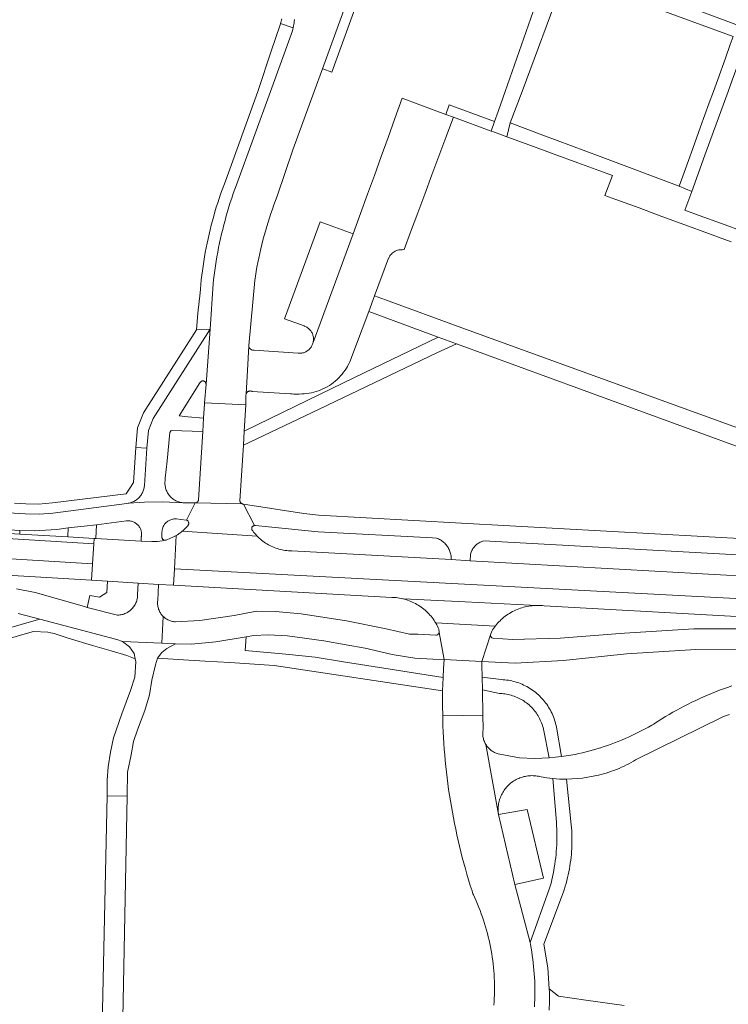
# Model space of a CAD drawing. Extents: x 146402 to 164798, y 455483 to 464134.
# Tile 461 of 575: x 158660 to 158764, y 460866 to 461011. Entities that reach past the tile are written whole.
import ezdxf

# ---------------------------------------------------------------- set-up
doc = ezdxf.new("R2010")
doc.units = 0
doc.header["$LTSCALE"] = 0.2
for name, color, linetype, lineweight in [('B-XX-VH-VERHARDING_ASFALT-GV', 252, 'CONTINUOUS', 18), ('B-XX-VH-VERHARDING_BETONSTRAATSTEEN-GV', 252, 'CONTINUOUS', 18), ('B-XX-VH-VERHARDING_FUNDERING_ZAND-GV', 252, 'CONTINUOUS', 18), ('B-XX-VH-VERHARDING_HALFVERHARDING-GV', 252, 'CONTINUOUS', 18), ('B-XX-VH-VERHARDING_STRAATBAKSTEEN-GV', 252, 'CONTINUOUS', 18), ('B-XX-VH-VERHARDING_TEGEL-GV', 252, 'CONTINUOUS', 18)]:
    doc.layers.add(name, color=color, linetype=linetype, lineweight=lineweight)

msp = doc.modelspace()

# ---------------------------------------------------------------- linework, layer by layer
at = {"layer": 'B-XX-VH-VERHARDING_ASFALT-GV'}
for points in [[(158655.778, 460935.87), (158659.79, 460935.62), (158661.858, 460935.584), (158665.177, 460935.76), (158666.869, 460935.996), (158669.198, 460936.224), (158671.039, 460936.442), (158675.422, 460937.037), (158675.548, 460937.046), (158675.675, 460937.047), (158675.801, 460937.04), (158675.927, 460937.025), (158676.051, 460937.002), (158676.174, 460936.971), (158676.294, 460936.933), (158676.412, 460936.887), (158676.527, 460936.833), (158676.638, 460936.773), (158676.745, 460936.705), (158676.848, 460936.631), (158676.945, 460936.551), (158677.038, 460936.465), (158677.125, 460936.373), (158677.205, 460936.275), (158677.28, 460936.173), (158677.348, 460936.067), (158677.409, 460935.956), (158677.463, 460935.841), (158677.509, 460935.724), (158677.548, 460935.603), (158677.58, 460935.481), (158677.603, 460935.356), (158677.619, 460935.231), (158677.626, 460935.105), (158677.626, 460934.978), (158677.618, 460934.852), (158677.602, 460934.726), (158677.592, 460934.672), (158677.547, 460934.026), (158679.132, 460933.982), (158679.976, 460934.017), (158680.639, 460934.072), (158681.11, 460934.174), (158681.046, 460934.179), (158680.982, 460934.192), (158680.92, 460934.212), (158680.862, 460934.239), (158680.807, 460934.274), (158680.757, 460934.315), (158680.712, 460934.362), (158680.674, 460934.414), (158680.642, 460934.47), (158680.617, 460934.53), (158680.6, 460934.593), (158680.59, 460934.657), (158680.589, 460934.722), (158680.621, 460935.422), (158680.625, 460935.489), (158680.637, 460935.614), (158680.658, 460935.738), (158680.687, 460935.859), (158680.723, 460935.979), (158680.767, 460936.097), (158680.819, 460936.211), (158680.877, 460936.322), (158680.943, 460936.429), (158681.015, 460936.532), (158681.093, 460936.629), (158681.178, 460936.722), (158681.268, 460936.809), (158681.364, 460936.89), (158681.465, 460936.964), (158681.57, 460937.033), (158681.679, 460937.094), (158681.792, 460937.148), (158681.909, 460937.195), (158682.028, 460937.234), (158682.149, 460937.266), (158682.272, 460937.29), (158682.396, 460937.306), (158682.521, 460937.314), (158682.647, 460937.314), (158682.772, 460937.306), (158683.376, 460937.243), (158684.226, 460937.139), (158685.47, 460939.652), (158683.909, 460939.668), (158683.827, 460939.671), (158683.675, 460939.682), (158680.758, 460939.804), (158678.073, 460939.742), (158675.686, 460939.604), (158675.639, 460939.596), (158675.489, 460939.576), (158664.586, 460938.144), (158662.581, 460938.008), (158660.57, 460938.036), (158541.495, 460945.213)], [(158802.586, 460932.39), (158724.567, 460936.697), (158703.597, 460937.851), (158701.434, 460938.125), (158692.581, 460939.48), (158694.2, 460936.343), (158694.26, 460936.344), (158694.32, 460936.337), (158694.331, 460936.335), (158696.268, 460936.171), (158703.528, 460935.396), (158720.295, 460934.549), (158720.893, 460934.487), (158721.043, 460934.431), (158721.19, 460934.369), (158721.334, 460934.298), (158721.475, 460934.221), (158721.611, 460934.137), (158721.742, 460934.046), (158721.87, 460933.948), (158721.992, 460933.845), (158722.108, 460933.735), (158722.22, 460933.62), (158722.325, 460933.499), (158722.424, 460933.373), (158722.516, 460933.243), (158722.603, 460933.108), (158722.682, 460932.968), (158722.754, 460932.825), (158722.819, 460932.679), (158722.876, 460932.53), (158722.926, 460932.377), (158722.969, 460932.223), (158723.003, 460932.067), (158723.03, 460931.909), (158723.049, 460931.75), (158723.059, 460931.59), (158723.062, 460931.43), (158723.061, 460931.361), (158725.817, 460931.153), (158725.901, 460932.156), (158725.939, 460932.295), (158725.984, 460932.432), (158726.037, 460932.566), (158726.097, 460932.697), (158726.165, 460932.824), (158726.239, 460932.948), (158726.32, 460933.067), (158726.408, 460933.182), (158726.501, 460933.291), (158726.601, 460933.395), (158726.707, 460933.494), (158726.817, 460933.586), (158726.933, 460933.672), (158727.053, 460933.752), (158727.177, 460933.824), (158727.306, 460933.89), (158727.438, 460933.949), (158727.572, 460934), (158727.71, 460934.044), (158727.848, 460934.079), (158727.851, 460934.08), (158727.854, 460934.08), (158802.286, 460929.969)], [(158581.01, 460933.609), (158670.299, 460928.317), (158670.441, 460930.722), (158570.468, 460936.85)], [(158837.741, 460924.9), (158725.817, 460931.153), (158723.061, 460931.361), (158699.663, 460932.62), (158699.424, 460932.625), (158699.186, 460932.638), (158698.948, 460932.659), (158698.711, 460932.689), (158698.475, 460932.726), (158698.24, 460932.771), (158698.007, 460932.823), (158697.776, 460932.884), (158697.547, 460932.952), (158697.321, 460933.028), (158697.097, 460933.111), (158696.876, 460933.202), (158696.659, 460933.3), (158696.444, 460933.405), (158696.234, 460933.518), (158696.027, 460933.637), (158695.824, 460933.764), (158695.626, 460933.897), (158695.432, 460934.037), (158695.243, 460934.183), (158695.059, 460934.335), (158694.88, 460934.493), (158694.707, 460934.658), (158694.564, 460934.802), (158683.603, 460935.504), (158683.457, 460935.385), (158683.277, 460935.249), (158683.092, 460935.118), (158682.902, 460934.995), (158682.709, 460934.878), (158682.698, 460934.872), (158682.446, 460929.997), (158889.651, 460919.025)], [(158889.651, 460919.025), (158682.446, 460929.997), (158682.322, 460927.584), (158714.367, 460925.809), (158714.466, 460925.806), (158714.714, 460925.792), (158714.962, 460925.77), (158715.208, 460925.74), (158715.454, 460925.703), (158715.698, 460925.657), (158715.941, 460925.604), (158716.061, 460925.573), (158725.126, 460925.137), (158734.663, 460924.677), (158735.553, 460924.626), (158735.675, 460924.628), (158735.927, 460924.626), (158736.178, 460924.617), (158736.429, 460924.599), (158736.68, 460924.573), (158789.63, 460921.612)], [(158659.502, 460923.436), (158662.687, 460922.599), (158674.022, 460919.622), (158674.812, 460919.319), (158680.617, 460919.08), (158680.795, 460923.02), (158680.763, 460923.051), (158680.661, 460923.159), (158680.566, 460923.273), (158680.477, 460923.392), (158680.395, 460923.516), (158680.319, 460923.643), (158680.25, 460923.775), (158680.189, 460923.91), (158680.135, 460924.048), (158680.088, 460924.189), (158680.049, 460924.333), (158680.018, 460924.478), (158679.995, 460924.624), (158679.979, 460924.772), (158679.972, 460924.92), (158679.973, 460925.069), (158679.981, 460925.217), (158679.998, 460925.366), (158680.094, 460927.707), (158677.146, 460927.911), (158677.054, 460926.224), (158677.05, 460926.069), (158677.039, 460925.913), (158677.019, 460925.759), (158676.992, 460925.606), (158676.956, 460925.455), (158676.913, 460925.305), (158676.863, 460925.158), (158676.805, 460925.014), (158676.739, 460924.873), (158676.666, 460924.736), (158676.587, 460924.602), (158676.5, 460924.473), (158676.407, 460924.348), (158676.308, 460924.229), (158676.203, 460924.114), (158676.092, 460924.005), (158675.975, 460923.902), (158675.854, 460923.805), (158675.727, 460923.715), (158675.597, 460923.631), (158675.462, 460923.554), (158675.323, 460923.484), (158675.181, 460923.421), (158675.035, 460923.366), (158674.887, 460923.318), (158674.737, 460923.278), (158674.585, 460923.245), (158674.431, 460923.221), (158674.277, 460923.204), (158674.122, 460923.196), (158674.095, 460923.195), (158669.66, 460924.339), (158669.241, 460924.447), (158662.005, 460926.518), (158659.26, 460927.037)], [(158765.21, 460921.198), (158758.652, 460921.202), (158748.492, 460920.539), (158739.057, 460919.823), (158732.04, 460919.617), (158729.208, 460919.829), (158729.198, 460919.831), (158729.139, 460919.845), (158729.082, 460919.867), (158729.028, 460919.896), (158728.979, 460919.931), (158728.934, 460919.973), (158728.896, 460920.021), (158728.864, 460920.073), (158728.839, 460920.128), (158728.822, 460920.187), (158728.813, 460920.247), (158728.811, 460920.308), (158727.543, 460916.422), (158732.42, 460916.182), (158739.525, 460916.563), (158748.796, 460917.535), (158758.971, 460918.164), (158765.477, 460918.102)]]:
    msp.add_lwpolyline(points, dxfattribs=at)
for points in [[(158541.291, 460941.572), (158535.186, 460942.021), (158533.462, 460941.987), (158527.421, 460941.85), (158527.579, 460939.155), (158530.867, 460939.236), (158535.279, 460939.269), (158539.691, 460939.228), (158544.102, 460939.112), (158548.51, 460938.921), (158552.914, 460938.656), (158557.314, 460938.316), (158561.707, 460937.901), (158566.092, 460937.413), (158570.468, 460936.85), (158670.441, 460930.722), (158670.614, 460933.661), (158661.924, 460934.192)], [(158692.378, 460939.521), (158685.47, 460939.652), (158684.226, 460937.139), (158684.26, 460937.124), (158684.315, 460937.093), (158684.366, 460937.056), (158684.412, 460937.012), (158684.453, 460936.962), (158684.486, 460936.909), (158684.513, 460936.851), (158684.532, 460936.79), (158684.543, 460936.728), (158684.547, 460936.664), (158684.542, 460936.601), (158684.529, 460936.539), (158684.509, 460936.479), (158684.482, 460936.421), (158684.447, 460936.368), (158684.409, 460936.309), (158684.28, 460936.159), (158684.126, 460935.993), (158683.967, 460935.832), (158683.802, 460935.677), (158683.632, 460935.528), (158683.603, 460935.504), (158694.564, 460934.802), (158694.539, 460934.828), (158694.377, 460935.003), (158694.221, 460935.184), (158694.071, 460935.37), (158693.928, 460935.561), (158693.894, 460935.608), (158693.874, 460935.622), (158693.841, 460935.673), (158693.816, 460935.727), (158693.798, 460935.784), (158693.787, 460935.844), (158693.785, 460935.904), (158693.79, 460935.964), (158693.804, 460936.022), (158693.825, 460936.078), (158693.853, 460936.132), (158693.888, 460936.18), (158693.93, 460936.224), (158693.976, 460936.262), (158694.028, 460936.293), (158694.083, 460936.318), (158694.141, 460936.334), (158694.2, 460936.343), (158692.581, 460939.48), (158692.567, 460939.48), (158692.503, 460939.486), (158692.439, 460939.5)], [(158725.126, 460925.137), (158716.061, 460925.573), (158716.182, 460925.543), (158716.42, 460925.474), (158716.657, 460925.397), (158716.891, 460925.313), (158717.122, 460925.222), (158717.35, 460925.122), (158717.574, 460925.016), (158717.795, 460924.903), (158718.013, 460924.782), (158718.226, 460924.655), (158718.435, 460924.521), (158718.64, 460924.38), (158718.84, 460924.232), (158719.035, 460924.079), (158719.225, 460923.919), (158719.41, 460923.753), (158719.589, 460923.581), (158719.763, 460923.403), (158719.931, 460923.22), (158720.093, 460923.032), (158720.249, 460922.838), (158720.399, 460922.64), (158720.542, 460922.437), (158720.678, 460922.229), (158720.787, 460922.052), (158729.509, 460921.597), (158729.543, 460921.641), (158729.703, 460921.835), (158729.869, 460922.025), (158730.041, 460922.209), (158730.219, 460922.387), (158730.402, 460922.56), (158730.591, 460922.726), (158730.785, 460922.887), (158730.984, 460923.041), (158731.188, 460923.189), (158731.396, 460923.33), (158731.609, 460923.465), (158731.826, 460923.593), (158732.047, 460923.714), (158732.271, 460923.828), (158732.499, 460923.935), (158732.731, 460924.034), (158732.965, 460924.126), (158733.202, 460924.21), (158733.442, 460924.287), (158733.684, 460924.357), (158733.928, 460924.418), (158734.174, 460924.472), (158734.422, 460924.518), (158734.671, 460924.556), (158734.921, 460924.586), (158735.172, 460924.608), (158735.423, 460924.622), (158735.553, 460924.626), (158734.663, 460924.677)], [(158697.289, 460923.746), (158694.501, 460923.761), (158691.215, 460923.143), (158686.168, 460922.394), (158682.619, 460922.23), (158682.471, 460922.24), (158682.323, 460922.258), (158682.177, 460922.283), (158682.033, 460922.317), (158681.89, 460922.358), (158681.75, 460922.407), (158681.613, 460922.463), (158681.478, 460922.527), (158681.348, 460922.598), (158681.221, 460922.676), (158681.099, 460922.76), (158680.982, 460922.851), (158680.87, 460922.948), (158680.795, 460923.02), (158680.617, 460919.08), (158682.4, 460919.006), (158682.592, 460919.003), (158684.975, 460918.968), (158688.537, 460919.308), (158692.971, 460920.037), (158694.102, 460920.224), (158696.221, 460920.295), (158699.031, 460920.185), (158704.353, 460919.43), (158707.638, 460918.862), (158710.438, 460918.378), (158714.41, 460917.45), (158717.736, 460916.898), (158720.347, 460916.761), (158722.009, 460916.685), (158721.288, 460920.678), (158721.273, 460920.615), (158721.249, 460920.555), (158721.219, 460920.499), (158721.181, 460920.446), (158721.137, 460920.399), (158721.088, 460920.357), (158721.034, 460920.322), (158720.976, 460920.293), (158720.915, 460920.273), (158720.852, 460920.259), (158720.788, 460920.254), (158718.157, 460920.414), (158716.941, 460920.433), (158713.509, 460921.186), (158707.714, 460922.383), (158701.032, 460923.399)], [(158729.509, 460921.597), (158720.787, 460922.052), (158720.808, 460922.017), (158720.931, 460921.801), (158721.047, 460921.581), (158721.155, 460921.358), (158721.257, 460921.131), (158721.294, 460920.714), (158721.288, 460920.678), (158722.009, 460916.685), (158724.756, 460916.558), (158727.543, 460916.422), (158728.811, 460920.308), (158728.996, 460920.863), (158729.101, 460921.029), (158729.242, 460921.237), (158729.389, 460921.442)]]:
    msp.add_lwpolyline(points, close=True, dxfattribs=at)
at = {"layer": 'B-XX-VH-VERHARDING_BETONSTRAATSTEEN-GV'}
for points in [[(158687.081, 460957.06), (158687.692, 460965.148), (158679.321, 460952.028), (158678.666, 460950.281), (158678.377, 460947.676), (158678.046, 460942.222), (158678.041, 460942.161), (158678.023, 460942.011), (158677.997, 460941.862), (158677.964, 460941.714), (158677.922, 460941.569), (158677.874, 460941.425), (158677.817, 460941.285), (158677.753, 460941.148), (158677.682, 460941.014), (158677.604, 460940.884), (158677.52, 460940.759), (158677.428, 460940.638), (158677.331, 460940.522), (158677.227, 460940.412), (158677.118, 460940.307), (158677.004, 460940.208), (158676.884, 460940.115), (158676.76, 460940.029), (158676.631, 460939.949), (158676.499, 460939.877), (158676.362, 460939.811), (158676.223, 460939.753), (158676.08, 460939.702), (158675.935, 460939.659), (158675.788, 460939.623), (158675.686, 460939.604), (158678.073, 460939.742), (158680.758, 460939.804), (158683.675, 460939.682), (158683.523, 460939.701), (158683.373, 460939.728), (158683.225, 460939.762), (158683.078, 460939.805), (158682.934, 460939.855), (158682.793, 460939.913), (158682.655, 460939.977), (158682.521, 460940.049), (158682.39, 460940.128), (158682.264, 460940.214), (158682.143, 460940.306), (158682.026, 460940.405), (158681.915, 460940.509), (158681.81, 460940.62), (158681.71, 460940.735), (158681.617, 460940.856), (158681.53, 460940.981), (158681.45, 460941.111), (158681.376, 460941.244), (158681.31, 460941.382), (158681.251, 460941.522), (158681.2, 460941.666), (158681.156, 460941.812), (158681.12, 460941.96), (158681.091, 460942.11), (158681.071, 460942.261), (158681.058, 460942.413), (158681.054, 460942.565), (158681.058, 460942.718), (158681.069, 460942.87), (158681.101, 460943.296), (158681.395, 460945.837), (158681.77, 460949.993), (158681.947, 460950.281), (158686.603, 460950.11), (158686.723, 460952.087), (158684.391, 460952.3), (158683.157, 460952.413), (158686.193, 460957.273), (158686.198, 460957.283), (158686.227, 460957.337), (158686.263, 460957.385), (158686.306, 460957.429), (158686.353, 460957.467), (158686.405, 460957.499), (158686.461, 460957.523), (158686.52, 460957.539), (158686.58, 460957.548), (158686.641, 460957.549), (158686.701, 460957.542), (158686.761, 460957.527), (158686.817, 460957.505), (158686.87, 460957.475), (158686.919, 460957.439), (158686.963, 460957.396), (158687, 460957.348), (158687.031, 460957.296), (158687.055, 460957.24), (158687.072, 460957.181), (158687.08, 460957.121)], [(158692.936, 460954.024), (158686.865, 460954.324), (158686.849, 460954.162), (158686.723, 460952.087), (158686.603, 460950.11), (158685.998, 460940.131), (158685.988, 460940.069), (158685.97, 460940.006), (158685.944, 460939.946), (158685.912, 460939.889), (158685.872, 460939.837), (158685.827, 460939.791), (158685.776, 460939.75), (158685.72, 460939.716), (158685.661, 460939.688), (158685.599, 460939.668), (158685.535, 460939.656), (158685.47, 460939.652), (158692.378, 460939.521), (158692.319, 460939.55), (158692.265, 460939.585), (158692.216, 460939.627), (158692.171, 460939.675), (158692.134, 460939.728), (158692.102, 460939.785), (158692.079, 460939.846), (158692.062, 460939.909), (158692.054, 460939.973), (158692.565, 460948.111), (158692.695, 460950.187)], [(158541.547, 460942.043), (158537.506, 460942.067), (158535.186, 460942.021), (158541.291, 460941.572), (158661.924, 460934.192), (158670.614, 460933.661), (158670.66, 460934.434), (158666.785, 460934.663), (158659.758, 460935.078), (158655.745, 460935.315), (158641.877, 460936.135), (158633.857, 460936.609), (158621.757, 460937.325), (158613.661, 460937.803), (158601.87, 460938.5), (158593.814, 460938.976), (158581.773, 460939.688), (158573.699, 460940.166), (158561.878, 460940.864), (158553.813, 460941.341), (158549.097, 460941.62), (158541.586, 460942.041)], [(158659.79, 460935.62), (158655.778, 460935.87), (158655.745, 460935.315), (158659.758, 460935.078)], [(158682.446, 460929.997), (158682.698, 460934.872), (158682.511, 460934.768), (158682.309, 460934.665), (158682.104, 460934.569), (158681.896, 460934.481), (158681.253, 460934.193), (158681.239, 460934.189), (158681.175, 460934.178), (158681.11, 460934.174), (158680.639, 460934.072), (158679.976, 460934.017), (158679.132, 460933.982), (158677.547, 460934.026), (158670.901, 460934.419), (158670.66, 460934.434), (158670.614, 460933.661), (158670.441, 460930.722), (158670.299, 460928.317), (158672.637, 460928.178), (158677.146, 460927.911), (158680.094, 460927.707), (158682.322, 460927.584)], [(158680.617, 460919.08), (158674.812, 460919.319), (158675.84, 460918.533), (158676.517, 460917.576), (158676.672, 460916.815), (158676.77, 460916.336), (158676.658, 460914.11), (158675.98, 460912.157), (158674.71, 460908.713), (158673.498, 460905.186), (158673.075, 460903.129), (158672.708, 460900.96), (158672.593, 460899.011), (158672.563, 460896.708), (158675.512, 460896.677), (158675.58, 460900.188), (158676.078, 460902.715), (158676.462, 460904.694), (158677.023, 460906.377), (158678.088, 460909.213), (158678.797, 460911.517), (158679.154, 460913.646), (158679.672, 460915.899), (158679.949, 460916.897), (158680.577, 460917.728), (158681.317, 460918.319), (158682.592, 460919.003), (158682.4, 460919.006)], [(158724.756, 460916.558), (158722.009, 460916.685), (158721.926, 460915.382), (158721.861, 460914.033), (158721.826, 460913.067), (158721.802, 460912.112), (158721.802, 460912.1), (158721.785, 460909.955), (158721.81, 460908.451), (158727.707, 460908.55), (158727.629, 460912.266), (158727.591, 460914.086), (158727.554, 460915.882), (158727.543, 460916.422)]]:
    msp.add_lwpolyline(points, close=True, dxfattribs=at)
msp.add_lwpolyline([(158764.207, 460912.818), (158763.611, 460912.613), (158763.018, 460912.4), (158762.427, 460912.18), (158761.84, 460911.953), (158761.255, 460911.718), (158760.674, 460911.475), (158760.095, 460911.226), (158759.52, 460910.968), (158758.948, 460910.704), (158758.379, 460910.433), (158757.814, 460910.154), (158757.253, 460909.868), (158756.695, 460909.575), (158756.141, 460909.275), (158755.591, 460908.968), (158755.044, 460908.653), (158754.502, 460908.332), (158753.964, 460908.005), (158753.43, 460907.67), (158752.9, 460907.328), (158752.761, 460907.237), (158752.47, 460907.066), (158751.994, 460906.795), (158751.514, 460906.53), (158751.031, 460906.273), (158750.544, 460906.023), (158750.053, 460905.779), (158749.558, 460905.543), (158749.061, 460905.314), (158748.56, 460905.093), (158748.055, 460904.879), (158747.548, 460904.672), (158747.038, 460904.473), (158746.525, 460904.281), (158746.009, 460904.096), (158745.49, 460903.92), (158744.97, 460903.75), (158744.446, 460903.589), (158743.92, 460903.435), (158743.392, 460903.288), (158742.862, 460903.15), (158742.33, 460903.019), (158741.797, 460902.896), (158741.261, 460902.781), (158740.263, 460902.602), (158739.26, 460902.456), (158738.346, 460902.35), (158737.43, 460902.271), (158735.26, 460902.189), (158733.09, 460902.255), (158729.964, 460902.852), (158729.825, 460902.895), (158729.676, 460902.949), (158729.53, 460903.01), (158729.387, 460903.079), (158729.248, 460903.155), (158729.113, 460903.237), (158728.982, 460903.327), (158728.856, 460903.423), (158728.735, 460903.525), (158728.619, 460903.633), (158728.509, 460903.747), (158728.405, 460903.866), (158728.307, 460903.99), (158728.215, 460904.119), (158728.13, 460904.253), (158729.996, 460893.971), (158729.976, 460894.123), (158729.956, 460894.321), (158729.945, 460894.52), (158729.942, 460894.719), (158729.946, 460894.918), (158729.959, 460895.117), (158729.979, 460895.315), (158730.008, 460895.512), (158730.044, 460895.708), (158730.089, 460895.902), (158730.14, 460896.094), (158730.2, 460896.284), (158730.267, 460896.472), (158730.342, 460896.656), (158730.424, 460896.838), (158730.514, 460897.016), (158730.61, 460897.19), (158730.713, 460897.36), (158730.823, 460897.526), (158730.94, 460897.688), (158731.063, 460897.844), (158731.192, 460897.996), (158731.327, 460898.142), (158731.468, 460898.283), (158731.615, 460898.418), (158731.766, 460898.547), (158731.923, 460898.669), (158732.085, 460898.786), (158732.251, 460898.896), (158732.422, 460898.999), (158732.596, 460899.095), (158732.774, 460899.183), (158732.956, 460899.265), (158733.141, 460899.34), (158733.328, 460899.407), (158733.518, 460899.466), (158733.711, 460899.517), (158733.905, 460899.561), (158734.101, 460899.597), (158734.298, 460899.626), (158734.496, 460899.646), (158734.695, 460899.658), (158734.894, 460899.662), (158735.093, 460899.658), (158735.292, 460899.647), (158735.49, 460899.627), (158735.687, 460899.599), (158735.883, 460899.564), (158736.078, 460899.52), (158736.27, 460899.469), (158737.105, 460899.336), (158737.945, 460899.238), (158738.968, 460899.165), (158739.993, 460899.146), (158742.34, 460899.3), (158744.652, 460899.727), (158745.039, 460899.826), (158745.423, 460899.932), (158745.806, 460900.047), (158746.186, 460900.169), (158746.564, 460900.298), (158746.938, 460900.435), (158747.311, 460900.58), (158747.68, 460900.732), (158748.046, 460900.891), (158748.409, 460901.058), (158748.768, 460901.231), (158749.124, 460901.413), (158749.476, 460901.601), (158749.824, 460901.796), (158750.115, 460901.966), (158762.923, 460908.295), (158763.288, 460908.431), (158763.877, 460908.644)], dxfattribs=at)
at = {"layer": 'B-XX-VH-VERHARDING_FUNDERING_ZAND-GV'}
msp.add_lwpolyline([(158682.772, 460937.306), (158682.647, 460937.314), (158682.521, 460937.314), (158682.396, 460937.306), (158682.272, 460937.29), (158682.149, 460937.266), (158682.028, 460937.234), (158681.909, 460937.195), (158681.792, 460937.148), (158681.679, 460937.094), (158681.57, 460937.033), (158681.465, 460936.964), (158681.364, 460936.89), (158681.268, 460936.809), (158681.178, 460936.722), (158681.093, 460936.629), (158681.015, 460936.532), (158680.943, 460936.429), (158680.877, 460936.322), (158680.819, 460936.211), (158680.767, 460936.097), (158680.723, 460935.979), (158680.687, 460935.859), (158680.658, 460935.738), (158680.637, 460935.614), (158680.625, 460935.489), (158680.621, 460935.422), (158680.589, 460934.722), (158680.59, 460934.657), (158680.6, 460934.593), (158680.617, 460934.53), (158680.642, 460934.47), (158680.674, 460934.414), (158680.712, 460934.362), (158680.757, 460934.315), (158680.807, 460934.274), (158680.862, 460934.239), (158680.92, 460934.212), (158680.982, 460934.192), (158681.046, 460934.179), (158681.11, 460934.174), (158681.175, 460934.178), (158681.239, 460934.189), (158681.253, 460934.193), (158681.896, 460934.481), (158682.104, 460934.569), (158682.309, 460934.665), (158682.511, 460934.768), (158682.698, 460934.872), (158682.709, 460934.878), (158682.902, 460934.995), (158683.092, 460935.118), (158683.277, 460935.249), (158683.457, 460935.385), (158683.603, 460935.504), (158683.632, 460935.528), (158683.802, 460935.677), (158683.967, 460935.832), (158684.126, 460935.993), (158684.28, 460936.159), (158684.409, 460936.309), (158684.447, 460936.368), (158684.482, 460936.421), (158684.509, 460936.479), (158684.529, 460936.539), (158684.542, 460936.601), (158684.547, 460936.664), (158684.543, 460936.728), (158684.532, 460936.79), (158684.513, 460936.851), (158684.486, 460936.909), (158684.453, 460936.962), (158684.412, 460937.012), (158684.366, 460937.056), (158684.315, 460937.093), (158684.26, 460937.124), (158684.226, 460937.139), (158683.376, 460937.243)], close=True, dxfattribs=at)
at = {"layer": 'B-XX-VH-VERHARDING_HALFVERHARDING-GV'}
msp.add_lwpolyline([(158748.454, 460865.953), (158742.785, 460866.739), (158738.816, 460867.321), (158737.447, 460868.425), (158737.483, 460867.909), (158737.487, 460867.23), (158737.48, 460866.551), (158737.422, 460865.288)], dxfattribs=at)
at = {"layer": 'B-XX-VH-VERHARDING_STRAATBAKSTEEN-GV'}
for points in [[(158700.058, 461010.529), (158700.037, 461010.293), (158700.008, 461010.056), (158699.972, 461009.821), (158699.927, 461009.588), (158699.875, 461009.356), (158699.863, 461009.306), (158699.815, 461009.126), (158699.747, 461008.898), (158696.519, 461000), (158691.547, 460986.295), (158691.311, 460985.653), (158691.082, 460985.009), (158690.861, 460984.362), (158690.647, 460983.713), (158690.441, 460983.061), (158690.242, 460982.407), (158690.052, 460981.75), (158689.869, 460981.091), (158689.693, 460980.431), (158689.526, 460979.768), (158689.366, 460979.103), (158689.214, 460978.437), (158689.07, 460977.768), (158688.933, 460977.098), (158688.805, 460976.427), (158688.684, 460975.754), (158688.571, 460975.08), (158688.466, 460974.404), (158688.369, 460973.727), (158688.28, 460973.049), (158688.199, 460972.37), (158688.135, 460971.778), (158687.692, 460965.148), (158687.081, 460957.06), (158686.865, 460954.324), (158692.936, 460954.024), (158692.944, 460954.145), (158692.94, 460955.337), (158692.937, 460955.365), (158692.934, 460955.437), (158692.939, 460955.509), (158692.953, 460955.579), (158692.974, 460955.648), (158692.976, 460955.654), (158693.162, 460959.071), (158693.36, 460962.702), (158693.36, 460962.714), (158694.23, 460972.265), (158694.328, 460972.9), (158694.44, 460973.568), (158694.559, 460974.235), (158694.686, 460974.901), (158694.821, 460975.565), (158694.964, 460976.228), (158695.115, 460976.889), (158695.273, 460977.548), (158695.439, 460978.205), (158695.613, 460978.86), (158695.795, 460979.513), (158695.984, 460980.163), (158696.181, 460980.812), (158696.386, 460981.458), (158696.598, 460982.102), (158696.818, 460982.743), (158697.046, 460983.381), (158697.281, 460984.017), (158697.523, 460984.65), (158699.808, 460991.422), (158702.937, 461000), (158704.15, 461003.323), (158712.928, 461027.387)], [(158735.258, 460865.786), (158735.288, 460866.323), (158735.31, 460866.861), (158735.325, 460867.399), (158735.331, 460867.937), (158735.329, 460868.475), (158735.319, 460869.013), (158735.302, 460869.551), (158735.276, 460870.089), (158735.242, 460870.626), (158735.201, 460871.163), (158735.151, 460871.698), (158735.093, 460872.233), (158735.028, 460872.768), (158734.954, 460873.301), (158734.873, 460873.833), (158734.783, 460874.363), (158734.686, 460874.893), (158734.622, 460875.22), (158732.387, 460883.708), (158729.996, 460893.971), (158728.13, 460904.253), (158728.06, 460904.375), (158727.988, 460904.516), (158727.924, 460904.661), (158727.866, 460904.808), (158727.816, 460904.959), (158727.774, 460905.111), (158727.74, 460905.266), (158727.713, 460905.422), (158727.694, 460905.579), (158727.684, 460905.737), (158727.681, 460905.895), (158727.686, 460906.054), (158727.7, 460906.211), (158727.721, 460906.368), (158727.75, 460906.524), (158727.707, 460908.55), (158721.81, 460908.451), (158721.82, 460907.811), (158721.848, 460906.962), (158721.884, 460906.112), (158721.928, 460905.263), (158721.98, 460904.415), (158722.04, 460903.567), (158722.108, 460902.72), (158722.184, 460901.873), (158722.268, 460901.027), (158722.36, 460900.182), (158722.46, 460899.338), (158722.568, 460898.495), (158722.683, 460897.653), (158722.807, 460896.812), (158722.939, 460895.972), (158723.078, 460895.134), (158723.225, 460894.297), (158723.381, 460893.461), (158723.544, 460892.627), (158723.714, 460891.794), (158723.893, 460890.963), (158724.08, 460890.134), (158724.274, 460889.306), (158724.476, 460888.481), (158724.686, 460887.657), (158724.904, 460886.835), (158725.129, 460886.016), (158725.362, 460885.198), (158725.603, 460884.383), (158725.851, 460883.57), (158726.107, 460882.76), (158726.252, 460882.313), (158726.303, 460882.206), (158726.517, 460881.748), (158726.724, 460881.286), (158726.923, 460880.821), (158727.115, 460880.354), (158727.299, 460879.883), (158727.476, 460879.409), (158727.646, 460878.933), (158727.808, 460878.454), (158727.962, 460877.973), (158728.109, 460877.489), (158728.248, 460877.003), (158728.379, 460876.514), (158728.502, 460876.024), (158728.618, 460875.532), (158728.726, 460875.038), (158728.826, 460874.543), (158728.918, 460874.045), (158729.003, 460873.547), (158729.079, 460873.047), (158729.148, 460872.546), (158729.209, 460872.044), (158729.261, 460871.542), (158729.306, 460871.038), (158729.343, 460870.534), (158729.372, 460870.029), (158729.392, 460869.524), (158729.405, 460869.018), (158729.41, 460868.513), (158729.407, 460868.007), (158729.396, 460867.502), (158729.376, 460866.997), (158729.349, 460866.492), (158729.314, 460865.987)]]:
    msp.add_lwpolyline(points, dxfattribs=at)
for points in [[(158718.43, 460998.05), (158715.88, 460999.001), (158714.796, 460996.007), (158713.797, 460993.247), (158712.777, 460990.432), (158711.78, 460987.678), (158710.786, 460984.933), (158709.751, 460982.075), (158708.681, 460979.119), (158702.799, 460963.201), (158702.766, 460963.077), (158702.726, 460962.955), (158702.678, 460962.835), (158702.623, 460962.72), (158702.56, 460962.607), (158702.491, 460962.499), (158702.415, 460962.395), (158702.333, 460962.297), (158702.245, 460962.203), (158702.151, 460962.115), (158702.052, 460962.033), (158701.948, 460961.958), (158701.84, 460961.889), (158701.727, 460961.827), (158701.611, 460961.772), (158701.492, 460961.725), (158701.37, 460961.685), (158701.245, 460961.652), (158701.119, 460961.628), (158700.992, 460961.611), (158700.864, 460961.602), (158700.735, 460961.602), (158700.607, 460961.609), (158694.156, 460962.057), (158694.113, 460962.052), (158694.038, 460962.05), (158693.964, 460962.056), (158693.891, 460962.069), (158693.819, 460962.091), (158693.751, 460962.12), (158693.685, 460962.156), (158693.624, 460962.199), (158693.568, 460962.248), (158693.518, 460962.303), (158693.474, 460962.363), (158693.436, 460962.428), (158693.406, 460962.496), (158693.383, 460962.567), (158693.367, 460962.64), (158693.36, 460962.702), (158693.162, 460959.071), (158692.976, 460955.654), (158693.002, 460955.714), (158693.038, 460955.776), (158693.08, 460955.834), (158693.129, 460955.887), (158693.183, 460955.934), (158693.242, 460955.975), (158693.305, 460956.009), (158693.372, 460956.036), (158693.441, 460956.055), (158693.512, 460956.067), (158693.584, 460956.07), (158693.655, 460956.065), (158693.726, 460956.053), (158693.795, 460956.033), (158693.861, 460956.005), (158699.463, 460955.663), (158699.704, 460955.639), (158699.946, 460955.623), (158700.188, 460955.615), (158700.431, 460955.615), (158700.772, 460955.626), (158701.128, 460955.629), (158701.486, 460955.648), (158701.841, 460955.684), (158702.196, 460955.735), (158702.547, 460955.802), (158702.895, 460955.885), (158703.239, 460955.983), (158703.578, 460956.096), (158703.912, 460956.224), (158704.24, 460956.367), (158704.561, 460956.525), (158704.874, 460956.697), (158705.18, 460956.883), (158705.477, 460957.082), (158705.765, 460957.295), (158706.043, 460957.519), (158706.311, 460957.757), (158706.568, 460958.006), (158706.813, 460958.266), (158707.047, 460958.537), (158707.268, 460958.818), (158707.476, 460959.108), (158707.672, 460959.408), (158707.827, 460959.672), (158707.853, 460959.716), (158708.021, 460960.032), (158708.174, 460960.355), (158710.952, 460967.743), (158711.799, 460969.997), (158713.879, 460975.527), (158713.888, 460975.549), (158713.966, 460975.712), (158714.057, 460975.867), (158714.163, 460976.013), (158714.28, 460976.15), (158714.41, 460976.276), (158714.55, 460976.389), (158714.699, 460976.49), (158714.857, 460976.578), (158715.022, 460976.65), (158715.193, 460976.709), (158715.368, 460976.751), (158715.547, 460976.778), (158715.727, 460976.789), (158715.907, 460976.784), (158716.142, 460976.794), (158717.095, 460979.345), (158718.149, 460982.172), (158719.177, 460984.927), (158720.227, 460987.741), (158721.261, 460990.511), (158722.288, 460993.262), (158723.385, 460996.203), (158722.274, 460996.617)], [(158708.681, 460979.119), (158703.832, 460980.874), (158698.592, 460966.628), (158701.487, 460965.606), (158701.526, 460965.591), (158701.645, 460965.542), (158701.76, 460965.485), (158701.871, 460965.421), (158701.979, 460965.35), (158702.081, 460965.273), (158702.179, 460965.19), (158702.271, 460965.1), (158702.357, 460965.005), (158702.438, 460964.905), (158702.512, 460964.8), (158702.579, 460964.691), (158702.639, 460964.577), (158702.692, 460964.46), (158702.738, 460964.34), (158702.777, 460964.218), (158702.807, 460964.093), (158702.83, 460963.967), (158702.845, 460963.839), (158702.851, 460963.711), (158702.85, 460963.582), (158702.841, 460963.454), (158702.824, 460963.327), (158702.799, 460963.201)], [(158692.824, 460917.996), (158692.971, 460920.037), (158688.537, 460919.308), (158684.975, 460918.968), (158682.592, 460919.003), (158681.317, 460918.319), (158680.577, 460917.728), (158679.949, 460916.897), (158684.575, 460916.608), (158686.955, 460916.459), (158690.584, 460916.232), (158697.068, 460915.827), (158721.802, 460912.112), (158721.826, 460913.067), (158721.861, 460914.033), (158707.232, 460916.358), (158703.073, 460917.019), (158698.813, 460917.488)], [(158675.512, 460896.677), (158672.563, 460896.708), (158671.144, 460831.678), (158670.688, 460829.882), (158671.2, 460829.718), (158670.613, 460801.114), (158670.588, 460798.743), (158669.735, 460771.425), (158670.297, 460767.981), (158670.239, 460765.292), (158670.801, 460765.07), (158671.374, 460765.024), (158671.532, 460768.422), (158673.08, 460770.45), (158673.239, 460771.75), (158673.105, 460773.803), (158674.302, 460834.148)], [(158736.594, 460884.621), (158734.19, 460894.722), (158729.996, 460893.971), (158732.387, 460883.708)]]:
    msp.add_lwpolyline(points, close=True, dxfattribs=at)
at = {"layer": 'B-XX-VH-VERHARDING_TEGEL-GV'}
for points in [[(158712.928, 461027.387), (158704.15, 461003.323), (158704.207, 461003.302), (158705.55, 461002.828), (158707.492, 461008.193), (158710.152, 461015.541)], [(158698.187, 461010.656), (158698.16, 461010.471), (158698.125, 461010.287), (158698.082, 461010.105), (158698.034, 461009.936), (158699.863, 461009.306), (158699.875, 461009.356), (158699.927, 461009.588), (158699.972, 461009.821), (158700.008, 461010.056), (158700.037, 461010.293), (158700.058, 461010.529)], [(158765.891, 460979.473), (158762.715, 460980.627), (158759.454, 460981.812), (158757.347, 460982.576), (158758.347, 460985.329), (158756.506, 460986.093), (158744.909, 460990.442), (158736.486, 460993.602), (158731.702, 460995.397), (158731.229, 460993.327), (158734.57, 460992.104), (158738.146, 460990.795), (158741.627, 460989.521), (158744.853, 460988.341), (158746.706, 460987.664), (158745.615, 460984.738), (158747.232, 460984.143), (158750.615, 460982.902), (158753.976, 460981.668), (158757.322, 460980.44), (158760.829, 460979.154), (158764.144, 460977.938)], [(158769.499, 460949.068), (158724.638, 460965.352), (158713.395, 460969.433), (158711.799, 460969.997), (158710.952, 460967.743), (158721.14, 460963.959), (158723.835, 460963.006), (158769.297, 460946.361)], [(158541.495, 460945.213), (158660.57, 460938.036), (158662.581, 460938.008), (158664.586, 460938.144), (158675.489, 460939.576), (158675.639, 460939.596), (158675.686, 460939.604), (158675.788, 460939.623), (158675.935, 460939.659), (158676.08, 460939.702), (158676.223, 460939.753), (158676.362, 460939.811), (158676.499, 460939.877), (158676.631, 460939.949), (158676.76, 460940.029), (158676.884, 460940.115), (158677.004, 460940.208), (158677.118, 460940.307), (158677.227, 460940.412), (158677.331, 460940.522), (158677.428, 460940.638), (158677.52, 460940.759), (158677.604, 460940.884), (158677.682, 460941.014), (158677.753, 460941.148), (158677.817, 460941.285), (158677.874, 460941.425), (158677.922, 460941.569), (158677.964, 460941.714), (158677.997, 460941.862), (158678.023, 460942.011), (158678.041, 460942.161), (158678.046, 460942.222), (158678.377, 460947.676), (158676.767, 460947.775), (158676.447, 460942.669), (158675.389, 460941.009), (158664.549, 460939.658), (158662.499, 460939.477), (158660.671, 460939.515), (158659.007, 460939.604)], [(158656.197, 460919.184), (158660.562, 460920.46), (158661.794, 460920.783), (158663.882, 460920.711), (158664.306, 460920.62), (158664.806, 460920.514), (158666.851, 460919.809), (158670.447, 460918.763), (158673.157, 460917.975), (158675.468, 460917.302), (158676.672, 460916.815), (158676.517, 460917.576), (158675.84, 460918.533), (158674.812, 460919.319), (158674.022, 460919.622), (158662.687, 460922.599), (158662.143, 460922.462), (158653.668, 460920.023)], [(158737.422, 460865.288), (158737.48, 460866.551), (158737.487, 460867.23), (158737.483, 460867.909), (158737.447, 460868.425), (158737.236, 460871.465), (158736.623, 460874.977), (158739.224, 460881.823), (158739.375, 460882.228), (158739.519, 460882.636), (158739.654, 460883.046), (158739.783, 460883.459), (158739.903, 460883.874), (158740.016, 460884.292), (158740.122, 460884.711), (158740.219, 460885.132), (158740.308, 460885.555), (158740.39, 460885.98), (158740.464, 460886.406), (158740.53, 460886.833), (158740.588, 460887.261), (158740.638, 460887.691), (158740.681, 460888.121), (158740.715, 460888.552), (158740.741, 460888.984), (158740.759, 460889.416), (158740.77, 460889.848), (158740.772, 460890.28), (158740.766, 460890.712), (158740.752, 460891.144), (158740.731, 460891.576), (158740.701, 460892.008), (158740.663, 460892.438), (158740.662, 460892.451), (158739.993, 460899.146), (158738.968, 460899.165), (158737.945, 460899.238), (158738.487, 460892.858), (158738.492, 460892.795), (158738.522, 460892.324), (158738.544, 460891.853), (158738.558, 460891.382), (158738.564, 460890.911), (158738.562, 460890.44), (158738.552, 460889.968), (158738.534, 460889.497), (158738.508, 460889.027), (158738.475, 460888.557), (158738.433, 460888.087), (158738.383, 460887.619), (158738.325, 460887.151), (158738.259, 460886.684), (158738.186, 460886.218), (158738.104, 460885.754), (158738.015, 460885.291), (158737.918, 460884.83), (158737.813, 460884.371), (158737.7, 460883.913), (158737.579, 460883.457), (158737.451, 460883.004), (158734.622, 460875.22), (158734.686, 460874.893), (158734.783, 460874.363), (158734.873, 460873.833), (158734.954, 460873.301), (158735.028, 460872.768), (158735.093, 460872.233), (158735.151, 460871.698), (158735.201, 460871.163), (158735.242, 460870.626), (158735.276, 460870.089), (158735.302, 460869.551), (158735.319, 460869.013), (158735.329, 460868.475), (158735.331, 460867.937), (158735.325, 460867.399), (158735.31, 460866.861), (158735.288, 460866.323), (158735.258, 460865.786)]]:
    msp.add_lwpolyline(points, dxfattribs=at)
for points in [[(158738.692, 461020.322), (158717.906, 461027.893), (158717.104, 461025.382), (158735.963, 461018.471), (158736.474, 461015.672), (158730.981, 461000), (158730.68, 460999.155), (158729.938, 460997.071), (158729.412, 460995.592), (158728.909, 460994.179), (158729.242, 460994.057), (158731.229, 460993.327), (158731.702, 460995.397), (158733.475, 461000), (158739.376, 461015.968), (158739.78, 461017.066), (158740.394, 461018.949), (158740.691, 461019.766)], [(158766.929, 461009.036), (158740.394, 461018.949), (158739.78, 461017.066), (158764.42, 461008.047), (158764.008, 461006.883), (158763.293, 461004.87), (158762.166, 461001.753), (158761.533, 461000), (158760.921, 460998.306), (158759.645, 460994.779), (158758.499, 460991.61), (158757.233, 460988.109), (158756.506, 460986.093), (158758.347, 460985.329), (158760.284, 460990.66), (158763.678, 461000), (158764.282, 461001.66), (158765.97, 461006.297)], [(158699.863, 461009.306), (158698.034, 461009.936), (158698.031, 461009.925), (158697.977, 461009.76), (158697.917, 461009.598), (158696.712, 461006.03), (158694.677, 461000), (158689.934, 460986.858), (158689.692, 460986.222), (158689.458, 460985.583), (158689.231, 460984.941), (158689.012, 460984.297), (158688.8, 460983.65), (158688.596, 460983), (158688.4, 460982.349), (158688.211, 460981.695), (158688.03, 460981.038), (158687.857, 460980.38), (158687.692, 460979.72), (158687.534, 460979.058), (158687.384, 460978.394), (158687.242, 460977.728), (158687.108, 460977.061), (158686.981, 460976.392), (158686.863, 460975.722), (158686.752, 460975.051), (158686.649, 460974.378), (158686.554, 460973.704), (158686.468, 460973.029), (158686.389, 460972.353), (158686.317, 460971.676), (158686.254, 460970.998), (158686.211, 460970.473), (158685.887, 460967.478), (158685.666, 460965.051), (158687.692, 460965.148), (158688.135, 460971.778), (158688.199, 460972.37), (158688.28, 460973.049), (158688.369, 460973.727), (158688.466, 460974.404), (158688.571, 460975.08), (158688.684, 460975.754), (158688.805, 460976.427), (158688.933, 460977.098), (158689.07, 460977.768), (158689.214, 460978.437), (158689.366, 460979.103), (158689.526, 460979.768), (158689.693, 460980.431), (158689.869, 460981.091), (158690.052, 460981.75), (158690.242, 460982.407), (158690.441, 460983.061), (158690.647, 460983.713), (158690.861, 460984.362), (158691.082, 460985.009), (158691.311, 460985.653), (158691.547, 460986.295), (158696.519, 461000), (158699.747, 461008.898), (158699.815, 461009.126)], [(158729.412, 460995.592), (158722.76, 460998.037), (158722.274, 460996.617), (158723.385, 460996.203), (158728.909, 460994.179)], [(158679.321, 460952.028), (158687.692, 460965.148), (158685.666, 460965.051), (158677.891, 460952.879), (158677.019, 460950.65), (158676.767, 460947.775), (158678.377, 460947.676), (158678.666, 460950.281)], [(158723.835, 460963.006), (158721.14, 460963.959), (158708.888, 460958.027), (158700.225, 460953.832), (158692.695, 460950.187), (158692.565, 460948.111), (158702.538, 460952.862), (158720.97, 460961.641)], [(158675.801, 460937.04), (158675.675, 460937.047), (158675.548, 460937.046), (158675.422, 460937.037), (158671.039, 460936.442), (158670.901, 460934.419), (158677.547, 460934.026), (158677.592, 460934.672), (158677.602, 460934.726), (158677.618, 460934.852), (158677.626, 460934.978), (158677.626, 460935.105), (158677.619, 460935.231), (158677.603, 460935.356), (158677.58, 460935.481), (158677.548, 460935.603), (158677.509, 460935.724), (158677.463, 460935.841), (158677.409, 460935.956), (158677.348, 460936.067), (158677.28, 460936.173), (158677.205, 460936.275), (158677.125, 460936.373), (158677.038, 460936.465), (158676.945, 460936.551), (158676.848, 460936.631), (158676.745, 460936.705), (158676.638, 460936.773), (158676.527, 460936.833), (158676.412, 460936.887), (158676.294, 460936.933), (158676.174, 460936.971), (158676.051, 460937.002), (158675.927, 460937.025)], [(158666.785, 460934.663), (158666.869, 460935.996), (158665.177, 460935.76), (158661.858, 460935.584), (158659.79, 460935.62), (158659.758, 460935.078)], [(158677.146, 460927.911), (158672.637, 460928.178), (158672.525, 460926.519), (158671.474, 460925.825), (158670.037, 460926.06), (158669.66, 460924.339), (158674.095, 460923.195), (158674.122, 460923.196), (158674.277, 460923.204), (158674.431, 460923.221), (158674.585, 460923.245), (158674.737, 460923.278), (158674.887, 460923.318), (158675.035, 460923.366), (158675.181, 460923.421), (158675.323, 460923.484), (158675.462, 460923.554), (158675.597, 460923.631), (158675.727, 460923.715), (158675.854, 460923.805), (158675.975, 460923.902), (158676.092, 460924.005), (158676.203, 460924.114), (158676.308, 460924.229), (158676.407, 460924.348), (158676.5, 460924.473), (158676.587, 460924.602), (158676.666, 460924.736), (158676.739, 460924.873), (158676.805, 460925.014), (158676.863, 460925.158), (158676.913, 460925.305), (158676.956, 460925.455), (158676.992, 460925.606), (158677.019, 460925.759), (158677.039, 460925.913), (158677.05, 460926.069), (158677.054, 460926.224)], [(158730.38, 460913.75), (158727.591, 460914.086), (158727.629, 460912.266), (158730.165, 460911.7), (158730.247, 460911.698), (158730.479, 460911.687), (158730.71, 460911.667), (158730.94, 460911.64), (158731.17, 460911.605), (158731.398, 460911.562), (158731.624, 460911.511), (158731.848, 460911.452), (158732.07, 460911.385), (158732.29, 460911.311), (158732.507, 460911.23), (158732.721, 460911.141), (158732.932, 460911.044), (158733.14, 460910.941), (158733.343, 460910.83), (158733.543, 460910.712), (158733.739, 460910.588), (158733.93, 460910.457), (158734.117, 460910.319), (158734.299, 460910.175), (158734.475, 460910.025), (158734.647, 460909.869), (158734.813, 460909.707), (158734.973, 460909.539), (158735.127, 460909.366), (158735.275, 460909.188), (158735.418, 460909.005), (158735.553, 460908.817), (158735.682, 460908.624), (158735.804, 460908.427), (158735.92, 460908.226), (158736.028, 460908.021), (158736.13, 460907.812), (158736.224, 460907.6), (158736.311, 460907.385), (158736.39, 460907.167), (158736.462, 460906.947), (158736.526, 460906.724), (158736.582, 460906.499), (158737.43, 460902.271), (158738.346, 460902.35), (158739.26, 460902.456), (158738.485, 460906.785), (158738.432, 460907.041), (158738.372, 460907.296), (158738.304, 460907.549), (158738.228, 460907.799), (158738.144, 460908.047), (158738.053, 460908.293), (158737.954, 460908.535), (158737.848, 460908.775), (158737.735, 460909.011), (158737.615, 460909.243), (158737.488, 460909.472), (158737.353, 460909.697), (158737.212, 460909.917), (158737.064, 460910.133), (158736.91, 460910.345), (158736.749, 460910.551), (158736.582, 460910.753), (158736.409, 460910.949), (158736.23, 460911.14), (158736.045, 460911.326), (158735.855, 460911.506), (158735.659, 460911.679), (158735.459, 460911.847), (158735.253, 460912.009), (158735.042, 460912.164), (158734.826, 460912.313), (158734.606, 460912.455), (158734.382, 460912.59), (158734.154, 460912.718), (158733.922, 460912.84), (158733.687, 460912.954), (158733.448, 460913.061), (158733.206, 460913.161), (158732.961, 460913.253), (158732.713, 460913.337), (158732.463, 460913.414), (158732.21, 460913.484), (158731.956, 460913.545), (158731.7, 460913.599), (158731.442, 460913.645), (158731.183, 460913.683), (158730.923, 460913.713), (158730.662, 460913.735), (158730.401, 460913.749)]]:
    msp.add_lwpolyline(points, close=True, dxfattribs=at)

doc.saveas('drawing.dxf')
